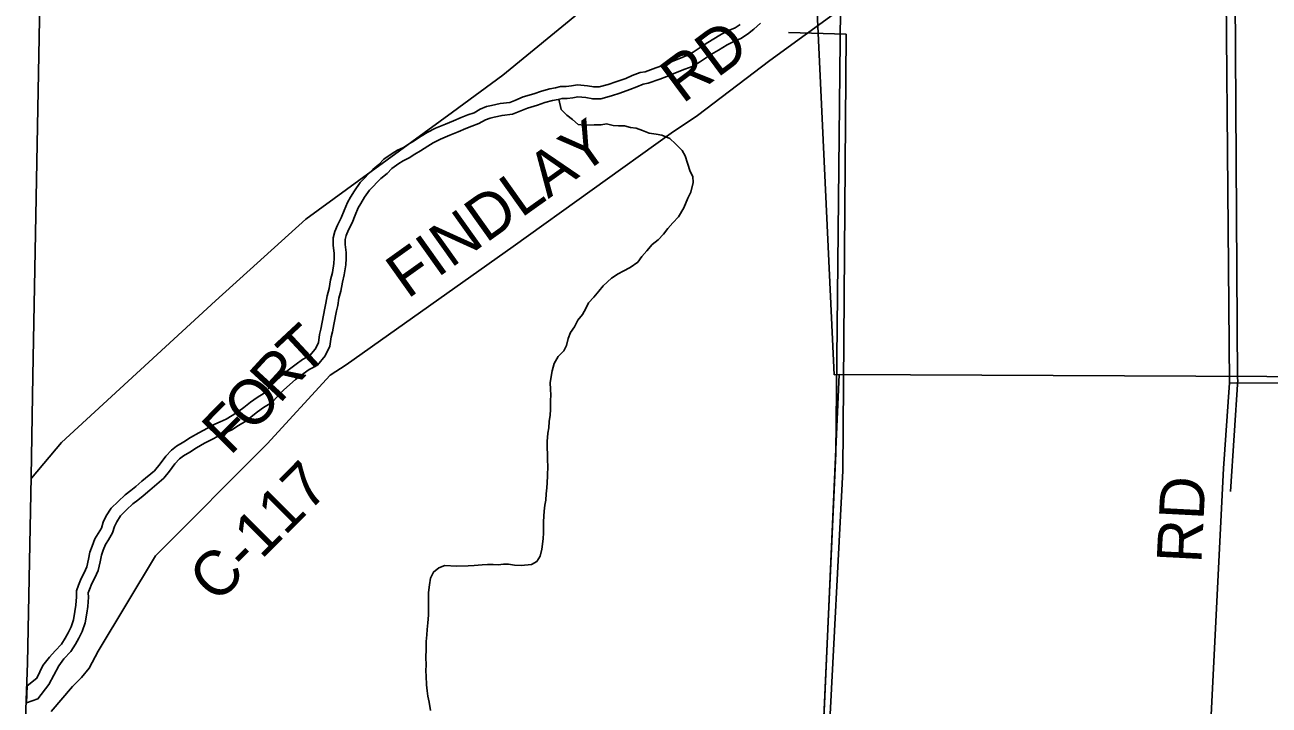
# Model space of a CAD drawing. Extents: x 1588073 to 2013523, y 1090242 to 1357120.
# Drawn here: x 1717246 to 1725589, y 1247940 to 1252497 of the extents above; entities that cross this region are included whole.
import ezdxf

# ---------------------------------------------------------------- set-up
doc = ezdxf.new("R2010")
doc.units = 0
for name, color, linetype in [('GM_X_Adjacent_County', 7, 'Continuous'), ('GM_X_County', 7, 'Continuous'), ('GM_X_County_Road', 7, 'Continuous'), ('GM_X_County_Road_Text', 7, 'Continuous'), ('GM_X_Major_River', 7, 'Continuous'), ('GM_X_Minor_River', 7, 'Continuous'), ('GM_X_Section', 7, 'Continuous'), ('GM_X_State_Route', 7, 'Continuous'), ('GM_X_Township', 7, 'Continuous'), ('GM_X_Township_Road', 7, 'Continuous'), ('GM_X_Township_Road_Text', 7, 'Continuous')]:
    doc.layers.add(name, color=color, linetype=linetype)

msp = doc.modelspace()

# ---------------------------------------------------------------- linework, layer by layer
at = {"layer": 'GM_X_Adjacent_County'}
msp.add_lwpolyline([(1717788.8, 1276328.1), (1717744.5, 1273893.1), (1717691.8, 1271083.5), (1717597.8, 1266018.9), (1717547.3, 1263326), (1717492.3, 1260430.2), (1717448.7, 1258073.1), (1717444, 1257831.9), (1717399.6, 1255457.4), (1717393.7, 1255160.8), (1717299.9, 1250146.5), (1717287.3, 1249470), (1717263.8, 1248221.6), (1717245.8, 1247723.1)], dxfattribs=at)
at = {"layer": 'GM_X_County'}
msp.add_lwpolyline([(1717245.8, 1247723.1), (1717263.8, 1248221.6), (1717287.3, 1249470), (1717299.9, 1250146.5), (1717393.7, 1255160.8), (1717399.6, 1255457.4), (1717444, 1257831.9), (1717448.7, 1258073.1), (1717492.3, 1260430.2), (1717547.3, 1263326), (1717597.8, 1266018.9), (1717691.8, 1271083.5), (1717744.5, 1273893.1), (1717788.8, 1276328.1)], dxfattribs=at)
at = {"layer": 'GM_X_County_Road'}
msp.add_lwpolyline([(1717421.3, 1247897.5), (1717565.7, 1248064.1), (1717625.9, 1248124.3), (1717676, 1248186.5), (1717736.2, 1248300.8), (1718121.4, 1248938.8), (1718871.3, 1249689.3), (1719292.4, 1250150.8), (1719400.6, 1250219.1), (1720519.2, 1251011.8), (1721579.6, 1251770.5), (1721756, 1251890.9), (1722241.1, 1252258.1), (1722714.2, 1252601.3)], dxfattribs=at)
at = {"layer": 'GM_X_Major_River'}
msp.add_line((1717261.6, 1248067.7), (1717257.5, 1247953.9), dxfattribs=at)
for points in [[(1722042.5, 1252499.3), (1722008.5, 1252477.1), (1721970.5, 1252460.8), (1721916.5, 1252434.5), (1721854.5, 1252396.1), (1721806.6, 1252367.8), (1721726.6, 1252315.2), (1721684.6, 1252291), (1721642.6, 1252274.7), (1721590.6, 1252254.4), (1721522.6, 1252226), (1721476.6, 1252209.7), (1721404.6, 1252183.3), (1721370.5, 1252177.1), (1721318.5, 1252156.8), (1721274.5, 1252138.5), (1721208.5, 1252116.1), (1721156.4, 1252097.8), (1721096.4, 1252081.4), (1721060.3, 1252081.2), (1721018.2, 1252089), (1720952.1, 1252094.7), (1720910.1, 1252088.5), (1720876, 1252084.3), (1720837.9, 1252084.1), (1720803.9, 1252075.9), (1720765.9, 1252067.7), (1720709.8, 1252053.3), (1720657.8, 1252035), (1720587.8, 1252014.6), (1720531.8, 1251990.3), (1720497.8, 1251978.1), (1720431.7, 1251969.7), (1720375.6, 1251957.4), (1720341.6, 1251949.2), (1720299.6, 1251932.9), (1720257.6, 1251908.6), (1720215.6, 1251894.4), (1720171.6, 1251876.1), (1720119.6, 1251853.8), (1720065.6, 1251831.5), (1719999.5, 1251805.1), (1719943.5, 1251776.7), (1719903.6, 1251752.4), (1719855.6, 1251720.1), (1719817.6, 1251697.9), (1719783.7, 1251675.7), (1719743.7, 1251657.4), (1719709.7, 1251635.2), (1719653.7, 1251596.8), (1719619.8, 1251560.6), (1719579.9, 1251528.3), (1719494, 1251441.6), (1719456.2, 1251385.3), (1719430.3, 1251343.1), (1719408.4, 1251306.9), (1719386.6, 1251252.7), (1719366.7, 1251204.5), (1719342.9, 1251156.2), (1719325, 1251112.1), (1719313.1, 1251069.9), (1719313.3, 1251019.8), (1719319.5, 1250967.7), (1719319.7, 1250933.6), (1719317.8, 1250897.6), (1719308, 1250837.4), (1719296.2, 1250789.2), (1719286.4, 1250731), (1719272.5, 1250682.8), (1719264.7, 1250632.7), (1719256.8, 1250598.6), (1719239.2, 1250504.3), (1719229.3, 1250458.1), (1719221.5, 1250422), (1719213.6, 1250367.9), (1719191.8, 1250323.7), (1719155.9, 1250281.4), (1719107.9, 1250255.1), (1719063.9, 1250222.8), (1719012, 1250184.4), (1718968.1, 1250148.1), (1718924.1, 1250105.8), (1718884.2, 1250065.5), (1718850.3, 1250029.2), (1718802.3, 1250000.9), (1718758.4, 1249968.6), (1718714.4, 1249934.3), (1718680.5, 1249908.1), (1718636.5, 1249879.8), (1718596.5, 1249855.5), (1718554.5, 1249837.3), (1718520.5, 1249821.1), (1718470.5, 1249794.7), (1718412.5, 1249764.4), (1718356.6, 1249732), (1718310.6, 1249703.7), (1718262.6, 1249675.4), (1718228.7, 1249647.1), (1718190.8, 1249606.9), (1718152.9, 1249556.6), (1718115, 1249510.2)], [(1722090.8, 1252435.5), (1722133.3, 1252467.6), (1722179.1, 1252508.4)], [(1718176.9, 1249459.5), (1718215.9, 1249507.1), (1718252.1, 1249555.2), (1718283.6, 1249588.7), (1718308.9, 1249609.7), (1718351.9, 1249635.1), (1718397.6, 1249663.2), (1718451.2, 1249694.2), (1718507.8, 1249723.9), (1718556.4, 1249749.5), (1718587.7, 1249764.4), (1718633.4, 1249784.3), (1718678.9, 1249811.9), (1718726.7, 1249842.6), (1718763.5, 1249871.1), (1718806.7, 1249904.8), (1718846.5, 1249934), (1718900.9, 1249966.1), (1718941.9, 1250010), (1718980.4, 1250048.8), (1719021.4, 1250088.3), (1719061.3, 1250121.3), (1719111.4, 1250158.3), (1719151, 1250187.4), (1719207.3, 1250218.3), (1719259.2, 1250279.4), (1719291, 1250343.8), (1719300.3, 1250407.8), (1719307.6, 1250441.3), (1719317.7, 1250488.6), (1719335.2, 1250582.2), (1719343.4, 1250617.5), (1719350.9, 1250665.6), (1719364.6, 1250713.3), (1719374.6, 1250773), (1719386.5, 1250821.4), (1719397.5, 1250889), (1719399.7, 1250931.7), (1719399.6, 1250972.6), (1719393.4, 1251024.7), (1719393.2, 1251059), (1719400.9, 1251086.1), (1719416, 1251123.4), (1719439.7, 1251171.4), (1719460.7, 1251222.5), (1719480.2, 1251271), (1719498.7, 1251301.4), (1719523.6, 1251342.1), (1719556.2, 1251390.7), (1719633.6, 1251468.8), (1719674.5, 1251501.8), (1719706.2, 1251535.7), (1719754.2, 1251568.7), (1719782.4, 1251587.1), (1719822.4, 1251605.4), (1719859.8, 1251629.8), (1719898.3, 1251652.3), (1719946.7, 1251685), (1719982.5, 1251706.7), (1720032.5, 1251732.1), (1720095.7, 1251757.3), (1720150.6, 1251780), (1720202.7, 1251802.4), (1720243.8, 1251819.4), (1720290.8, 1251835.4), (1720334.2, 1251860.5), (1720365.5, 1251872.6), (1720393.6, 1251879.4), (1720445.3, 1251890.7), (1720516.5, 1251899.8), (1720561.3, 1251915.8), (1720615, 1251939.2), (1720682.3, 1251958.8), (1720733.1, 1251976.7), (1720784.2, 1251989.7), (1720821.7, 1251997.8), (1720847.7, 1252004.1), (1720881.1, 1252004.2), (1720920.8, 1252009.1), (1720954.6, 1252014.1), (1721007.5, 1252009.6), (1721053.2, 1252001.1), (1721107.3, 1252001.4), (1721180.3, 1252021.3), (1721234.6, 1252040.4), (1721302.7, 1252063.5), (1721348.4, 1252082.5), (1721392.4, 1252099.7), (1721425.7, 1252105.7), (1721503.7, 1252134.4), (1721551.4, 1252151.2), (1721620.6, 1252180.2), (1721671.6, 1252200.1), (1721719.3, 1252218.6), (1721768.7, 1252247.1), (1721848.9, 1252299.8), (1721896, 1252327.6), (1721955.2, 1252364.3), (1722003.8, 1252388), (1722046.4, 1252406.2), (1722090.8, 1252435.5)], [(1717257.5, 1247953.9), (1717333.5, 1247982.4), (1717407.2, 1248077.2), (1717473.3, 1248202.1), (1717507.3, 1248249.9), (1717553.6, 1248298.9), (1717585, 1248347.7), (1717606.7, 1248387.1), (1717630, 1248431.8), (1717649.7, 1248491.8), (1717660.8, 1248555), (1717667.2, 1248601.3), (1717671.4, 1248663.1), (1717671.2, 1248691.8), (1717679.8, 1248715.2), (1717695.7, 1248754.5), (1717714.9, 1248791.5), (1717736.8, 1248840.8), (1717750.7, 1248899.4), (1717759.7, 1248943.6), (1717771.6, 1248978), (1717785.9, 1249016.7), (1717805.6, 1249046.6), (1717833.7, 1249092.9), (1717846.7, 1249137.1), (1717861.4, 1249168.3), (1717887.6, 1249207.2), (1717927.6, 1249247.6), (1717969.2, 1249287.7), (1718003.6, 1249313.3), (1718039.9, 1249341.4), (1718083.1, 1249378.8), (1718176.9, 1249459.5)], [(1718115, 1249510.2), (1718031.1, 1249439.7), (1717989.2, 1249403.3), (1717955.2, 1249377.1), (1717917.3, 1249348.9), (1717871.4, 1249304.5), (1717825.5, 1249258.2), (1717791.6, 1249207.9), (1717771.7, 1249165.7), (1717759.8, 1249125.6), (1717737.9, 1249089.4), (1717714, 1249053.2), (1717696.2, 1249005), (1717682.3, 1248964.8), (1717672.5, 1248916.6), (1717660.7, 1248866.5), (1717642.8, 1248826.3), (1717622.9, 1248788.1), (1717605, 1248743.9), (1717591.1, 1248705.8), (1717591.3, 1248665.7), (1717587.5, 1248609.5), (1717581.7, 1248567.4), (1717571.9, 1248511.2), (1717556, 1248463), (1717536.1, 1248424.9), (1717516.2, 1248388.7), (1717490.3, 1248348.4), (1717448.4, 1248304.1), (1717410.5, 1248261.8), (1717367.2, 1248205.8), (1717326.7, 1248119.3), (1717261.6, 1248067.7)]]:
    msp.add_lwpolyline(points, dxfattribs=at)
at = {"layer": 'GM_X_Minor_River'}
for p, q in [((1725349.4, 1254856.4), (1725376.2, 1250122.3)), ((1722366.2, 1252446.8), (1722751.9, 1252435.8)), ((1722751.9, 1252435.8), (1722729.9, 1249507.6)), ((1725378.2, 1250120.2), (1725331, 1249371.7)), ((1725376.2, 1250122.3), (1725378.2, 1250120.2)), ((1722730, 1249509.6), (1722498, 1244998.3))]:
    msp.add_line(p, q, dxfattribs=at)
for points in [[(1720825.9, 1251998.8), (1720842.5, 1251929.8), (1720880.7, 1251891.9), (1720918.9, 1251864), (1720955.1, 1251830.1), (1720993.2, 1251824.3), (1721063.3, 1251826.7), (1721109.4, 1251827), (1721145.4, 1251833.1), (1721191.5, 1251823.4), (1721225.6, 1251819.6), (1721265.7, 1251819.8), (1721307.8, 1251810), (1721343.9, 1251806.1), (1721388, 1251790.3), (1721432.2, 1251770.5), (1721478.3, 1251764.8), (1721516.4, 1251758.9), (1721570.5, 1251735.2), (1721608.8, 1251699.3), (1721653, 1251655.4), (1721673.2, 1251619.5), (1721689.4, 1251571.5), (1721707.6, 1251515.4), (1721723.8, 1251481.5), (1721727.9, 1251441.4), (1721712.2, 1251375.2), (1721690.3, 1251337), (1721664.5, 1251270.7), (1721628.7, 1251210.4), (1721590.7, 1251170.1), (1721556.8, 1251131.8), (1721526.9, 1251095.6), (1721493, 1251057.3), (1721453, 1251025.1), (1721417.1, 1250982.8), (1721383.2, 1250944.5), (1721355.3, 1250908.3), (1721303.4, 1250871.9), (1721257.4, 1250847.7), (1721223.4, 1250829.4), (1721179.4, 1250799.1), (1721123.5, 1250748.7), (1721093.6, 1250712.5), (1721061.7, 1250672.2), (1721025.8, 1250634), (1721007.9, 1250595.8), (1720984, 1250557.6), (1720954.1, 1250519.3), (1720930.2, 1250473.1), (1720904.3, 1250436.9), (1720888.5, 1250396.7), (1720878.6, 1250348.6), (1720858.7, 1250312.4), (1720820.8, 1250276.1), (1720794.9, 1250227.9), (1720781.1, 1250179.7), (1720775.2, 1250141.6), (1720767.4, 1250099.5), (1720769.5, 1250055.4), (1720771.7, 1250017.3), (1720769.8, 1249981.2), (1720770.1, 1249919.1), (1720768.2, 1249883), (1720760.4, 1249838.9), (1720758.5, 1249796.8), (1720752.6, 1249760.7), (1720748.8, 1249706.5), (1720749.3, 1249578.3), (1720751.5, 1249542.2), (1720749.7, 1249476), (1720747.9, 1249429.9), (1720746, 1249395.8), (1720742.2, 1249355.7), (1720738.3, 1249313.6), (1720732.4, 1249279.5), (1720728.6, 1249239.4), (1720722.8, 1249169.2), (1720723.1, 1249091.1), (1720721.3, 1249055), (1720717.4, 1249018.9), (1720711.5, 1248984.8), (1720701.7, 1248938.6), (1720677.8, 1248902.4), (1720643.8, 1248882.2), (1720573.7, 1248875.8), (1720529.6, 1248877.6), (1720489.5, 1248883.4), (1720455.5, 1248883.2), (1720419.4, 1248879), (1720385.4, 1248880.8), (1720347.3, 1248880.6), (1720311.2, 1248878.4), (1720259.2, 1248874.1), (1720217.1, 1248871.9), (1720141, 1248871.5), (1720060.8, 1248875.1), (1720020.8, 1248858.9), (1719984.8, 1248830.6), (1719965, 1248790.4), (1719959.1, 1248746.3)], [(1719959.1, 1248746.3), (1719951.3, 1248694.1), (1719951.9, 1248541.8), (1719948.1, 1248491.7), (1719942.2, 1248445.6), (1719940.4, 1248411.5), (1719936.5, 1248365.4), (1719936.7, 1248315.2), (1719934.9, 1248259.1), (1719937.1, 1248209), (1719935.3, 1248168.9), (1719937.4, 1248132.9), (1719939.7, 1248074.7), (1719943.8, 1248034.7), (1719947.9, 1248000.6), (1719956.1, 1247958.6), (1719966.4, 1247902.5)]]:
    msp.add_lwpolyline(points, dxfattribs=at)
at = {"layer": 'GM_X_Section'}
for points in [[(1727969.6, 1255376.5), (1727965.1, 1250129.7), (1722706.6, 1250154.2), (1722672.5, 1250152.6), (1722438.3, 1255161.8)], [(1722706.6, 1250154.2), (1727965.1, 1250129.7), (1727734.1, 1244839.2), (1722471.9, 1244891.8)]]:
    msp.add_lwpolyline(points, close=True, dxfattribs=at)
at = {"layer": 'GM_X_State_Route'}
msp.add_lwpolyline([(1717290.9, 1249461.2), (1717491.2, 1249699.1), (1718522.9, 1250647.7), (1719130, 1251194.9), (1720112.2, 1251911.5), (1720450.4, 1252159.6), (1720983.7, 1252595.6), (1721611.9, 1253214.7), (1722394.8, 1253996.1), (1723193.6, 1254777.4), (1723573.7, 1255143.2), (1725388.3, 1257011.6), (1726154.6, 1257749.1), (1726369.7, 1257936.7), (1726900.5, 1258148.1)], dxfattribs=at)
at = {"layer": 'GM_X_Township'}
msp.add_lwpolyline([(1717245.8, 1247723.1), (1717263.8, 1248221.6), (1717287.3, 1249470), (1717299.9, 1250146.5), (1717393.7, 1255160.8), (1717399.6, 1255457.4), (1717444, 1257831.9), (1717448.7, 1258073.1), (1717492.3, 1260430.2), (1717547.3, 1263326), (1717597.8, 1266018.9), (1717691.8, 1271083.5), (1717744.5, 1273893.1), (1717788.8, 1276328.1)], dxfattribs=at)
at = {"layer": 'GM_X_Township_Road'}
for points in [[(1725322.4, 1250099.6), (1725289.7, 1253978.3), (1725310.3, 1254668.2)], [(1722561.4, 1246929.3), (1722683.6, 1249625), (1722714.2, 1252601.3)], [(1725063.5, 1244838.6), (1725194.2, 1247740.9), (1725281.9, 1249524), (1725322.4, 1250099.6)], [(1725322.4, 1250099.6), (1729285.8, 1250096.9)]]:
    msp.add_lwpolyline(points, dxfattribs=at)

# ---------------------------------------------------------------- texts
at = {"layer": 'GM_X_County_Road_Text'}
for s, rotation, p in [('RD', 36.78125, (1721655.8, 1251964.4)), ('FINDLAY', 35.46651, (1719811.1, 1250656.8)), ('T', 42.8964, (1719114, 1250128.9)), ('R', 47.44998, (1718951.8, 1249951.8)), ('O', 47.03379, (1718770.3, 1249756.9)), ('F', 45.36621, (1718621.5, 1249606)), ('C-117', 45, (1718532, 1248612.4))]:
    msp.add_text(s, height=300, rotation=rotation, dxfattribs=at).set_placement(p)
at = {"layer": 'GM_X_Township_Road_Text'}
msp.add_text('RD', height=300, rotation=87.03873, dxfattribs=at).set_placement((1725134, 1248885.8))

doc.saveas('drawing.dxf')
